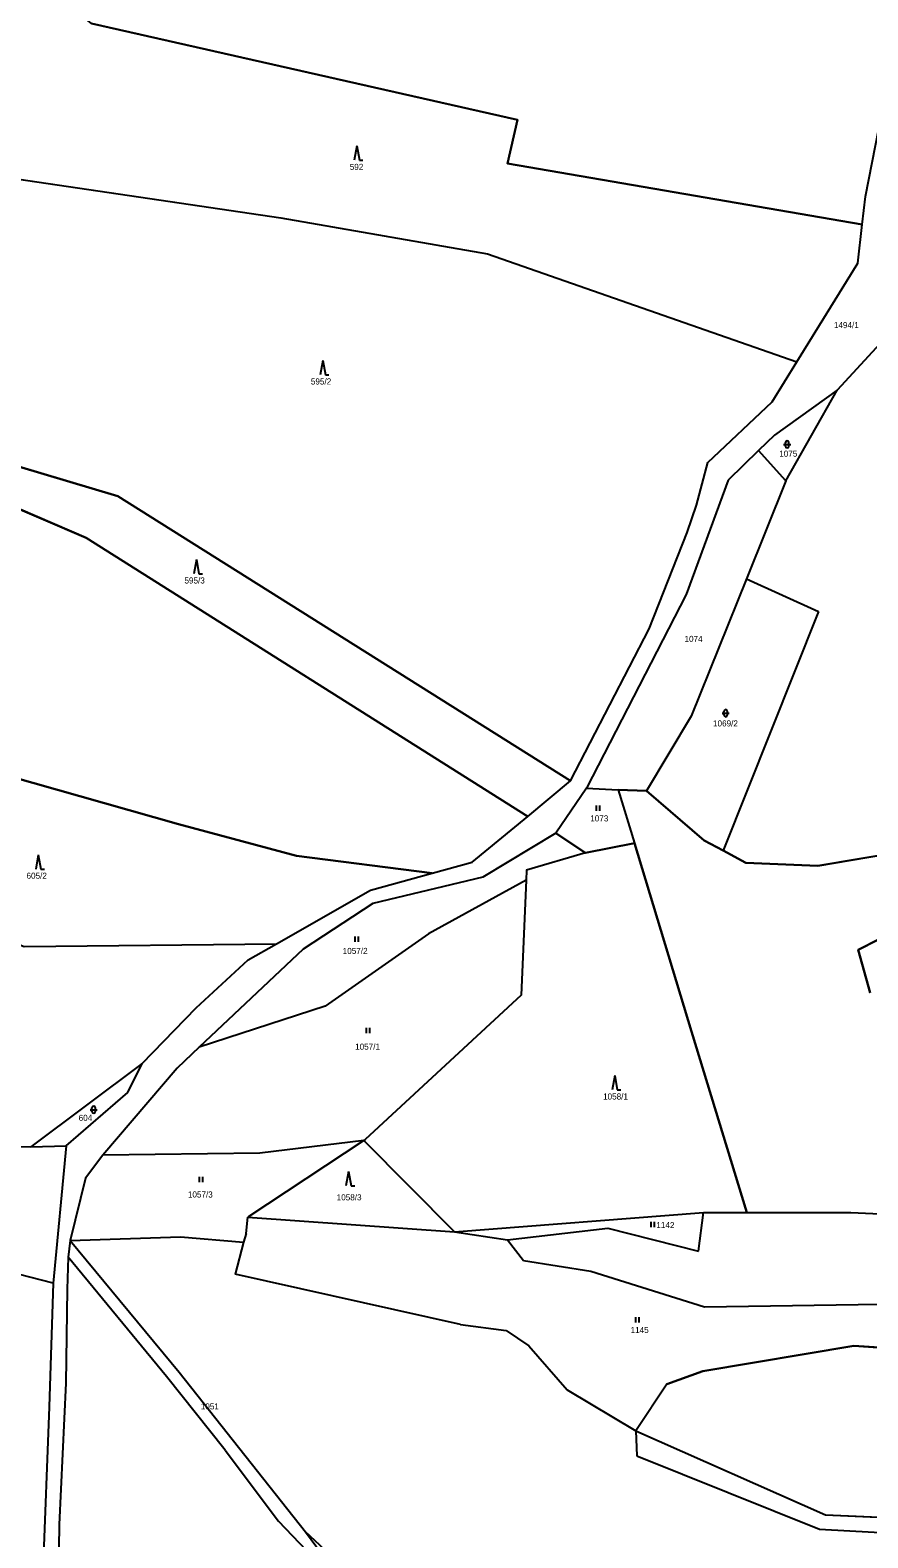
# Model space of a CAD drawing. Extents: x -760642 to -757221, y -1092371 to -1088855.
# Drawn here: x -759727.7 to -759493.5, y -1090662.6 to -1090241.2 of the extents above; entities that cross this region are included whole.
import ezdxf

# ---------------------------------------------------------------- set-up
doc = ezdxf.new("R2010")
doc.units = 0
for name, color, linetype in [('Vrstva 1', 7, 'Continuous'), ('Vrstva 18', 7, 'Continuous'), ('Vrstva 25', 7, 'Continuous'), ('Vrstva 30', 7, 'Continuous')]:
    doc.layers.add(name, color=color, linetype=linetype)

msp = doc.modelspace()

# ---------------------------------------------------------------- linework, layer by layer
at = {"layer": 'Vrstva 1'}
for p, q in [((-759494.19, -1090287.73), (-759480.56, -1090217.99)), ((-759710.52, -1090239.32), (-759591.5, -1090266.26)), ((-759591.5, -1090266.26), (-759594.27, -1090278.43)), ((-759747.96, -1090280.33), (-759657.58, -1090293.67)), ((-759594.27, -1090278.43), (-759495.1, -1090295.54)), ((-759495.1, -1090295.54), (-759494.19, -1090287.73)), ((-759657.58, -1090293.67), (-759599.82, -1090303.75)), ((-759496.36, -1090306.31), (-759495.1, -1090295.54)), ((-759599.82, -1090303.75), (-759513.38, -1090333.89)), ((-759513.38, -1090333.89), (-759496.36, -1090306.31)), ((-759487.97, -1090326.46), (-759502.12, -1090341.78)), ((-759819.96, -1090336.6), (-759703.19, -1090371.43)), ((-759520.31, -1090345.13), (-759513.38, -1090333.89)), ((-759815.36, -1090338.58), (-759712.03, -1090383.13)), ((-759538.25, -1090362.07), (-759520.31, -1090345.13)), ((-759502.12, -1090341.78), (-759519.62, -1090354.38)), ((-759516.48, -1090367.12), (-759502.12, -1090341.78)), ((-759519.62, -1090354.38), (-759524.06, -1090358.7)), ((-759541.4, -1090373.97), (-759538.25, -1090362.07)), ((-759524.06, -1090358.7), (-759532.59, -1090367)), ((-759516.48, -1090367.12), (-759524.06, -1090358.7)), ((-759532.59, -1090367), (-759544.3, -1090398.96)), ((-759516.48, -1090367.12), (-759527.48, -1090394.57)), ((-759703.19, -1090371.43), (-759576.6, -1090451.03)), ((-759544, -1090381.62), (-759541.4, -1090373.97)), ((-759712.03, -1090383.13), (-759588.61, -1090460.97)), ((-759554.63, -1090408.55), (-759544, -1090381.62)), ((-759527.48, -1090394.57), (-759542.87, -1090432.96)), ((-759527.48, -1090394.57), (-759507.34, -1090403.72)), ((-759544.3, -1090398.96), (-759572.21, -1090453.1)), ((-759507.34, -1090403.72), (-759534, -1090470.5)), ((-759576.6, -1090451.03), (-759554.63, -1090408.55)), ((-759542.87, -1090432.96), (-759555.36, -1090453.84)), ((-759747.68, -1090445.67), (-759686.26, -1090463.12)), ((-759588.61, -1090460.97), (-759576.6, -1090451.03)), ((-759572.21, -1090453.1), (-759580.73, -1090465.66)), ((-759572.21, -1090453.1), (-759563.29, -1090453.49)), ((-759563.29, -1090453.49), (-759558.75, -1090468.44)), ((-759563.29, -1090453.49), (-759555.36, -1090453.84)), ((-759555.36, -1090453.84), (-759539.24, -1090467.7)), ((-759686.26, -1090463.12), (-759653.21, -1090472.01)), ((-759604.12, -1090473.77), (-759588.61, -1090460.97)), ((-759580.73, -1090465.66), (-759601.11, -1090477.91)), ((-759580.73, -1090465.66), (-759572.47, -1090471.09)), ((-759539.24, -1090467.7), (-759534, -1090470.5)), ((-759653.21, -1090472.01), (-759615.28, -1090476.85)), ((-759572.47, -1090471.09), (-759588.92, -1090475.96)), ((-759572.47, -1090471.09), (-759558.75, -1090468.44)), ((-759558.75, -1090468.44), (-759542.79, -1090521.05)), ((-759534, -1090470.5), (-759527.63, -1090473.91)), ((-759507.54, -1090474.74), (-759473.12, -1090468.95)), ((-759615.28, -1090476.85), (-759604.12, -1090473.77)), ((-759588.92, -1090475.96), (-759589.03, -1090478.75)), ((-759527.63, -1090473.91), (-759507.54, -1090474.74)), ((-759632.54, -1090481.61), (-759615.28, -1090476.85)), ((-759601.11, -1090477.91), (-759631.86, -1090485.25)), ((-759589.03, -1090478.75), (-759616.35, -1090493.75)), ((-759589.03, -1090478.75), (-759590.43, -1090510.9)), ((-759658.85, -1090496.57), (-759632.54, -1090481.61)), ((-759631.86, -1090485.25), (-759651.35, -1090498.03)), ((-759479.71, -1090489.89), (-759496.24, -1090498.22)), ((-759729.33, -1090497.29), (-759658.85, -1090496.57)), ((-759666.73, -1090501.05), (-759658.85, -1090496.57)), ((-759616.35, -1090493.75), (-759645.26, -1090513.97)), ((-759681.3, -1090514.44), (-759666.73, -1090501.05)), ((-759651.35, -1090498.03), (-759680.45, -1090525.46)), ((-759496.24, -1090498.22), (-759492.84, -1090510.25)), ((-759645.26, -1090513.97), (-759680.45, -1090525.46)), ((-759590.43, -1090510.9), (-759634.03, -1090551.25)), ((-759696.34, -1090530.03), (-759681.3, -1090514.44)), ((-759542.79, -1090521.05), (-759527.32, -1090571.69)), ((-759680.45, -1090525.46), (-759686.62, -1090531.28)), ((-759696.34, -1090530.03), (-759727.49, -1090553.28)), ((-759700.36, -1090538.08), (-759696.34, -1090530.03)), ((-759686.62, -1090531.28), (-759707.33, -1090555.66)), ((-759717.64, -1090553.02), (-759700.36, -1090538.08)), ((-759634.42, -1090551.51), (-759666.86, -1090572.93)), ((-759634.42, -1090551.51), (-759663.47, -1090555.07)), ((-759634.03, -1090551.25), (-759634.42, -1090551.51)), ((-759634.42, -1090551.51), (-759609.05, -1090577.07)), ((-759766.79, -1090552.4), (-759727.49, -1090553.28)), ((-759727.49, -1090553.28), (-759717.64, -1090553.02)), ((-759717.64, -1090553.02), (-759721.29, -1090591.44)), ((-759707.33, -1090555.66), (-759712.23, -1090562.05)), ((-759663.47, -1090555.07), (-759707.33, -1090555.66)), ((-759712.23, -1090562.05), (-759716.48, -1090579.53)), ((-759667.35, -1090577.54), (-759666.86, -1090572.93)), ((-759666.86, -1090572.93), (-759609.05, -1090577.07)), ((-759609.05, -1090577.07), (-759539.43, -1090571.69)), ((-759540.86, -1090582.46), (-759539.43, -1090571.69)), ((-759539.43, -1090571.69), (-759527.32, -1090571.69)), ((-759527.32, -1090571.69), (-759498.25, -1090571.68)), ((-759498.25, -1090571.68), (-759471.39, -1090572.9)), ((-759609.05, -1090577.07), (-759594.23, -1090579.31)), ((-759594.23, -1090579.31), (-759566.17, -1090576.06)), ((-759566.17, -1090576.06), (-759540.86, -1090582.46)), ((-759716.48, -1090579.53), (-759717.08, -1090584.15)), ((-759716.48, -1090579.53), (-759685.7, -1090578.45)), ((-759716.48, -1090579.53), (-759686.01, -1090616.26)), ((-759685.7, -1090578.45), (-759668.09, -1090579.91)), ((-759668.09, -1090579.91), (-759670.42, -1090588.87)), ((-759667.35, -1090577.54), (-759668.09, -1090579.91)), ((-759594.23, -1090579.31), (-759589.77, -1090585.06)), ((-759721.29, -1090591.44), (-759749.82, -1090584.03)), ((-759717.08, -1090584.15), (-759717.37, -1090593.08)), ((-759689.61, -1090617.54), (-759717.08, -1090584.15)), ((-759589.77, -1090585.06), (-759570.95, -1090588.06)), ((-759607.42, -1090602.93), (-759670.42, -1090588.87)), ((-759570.95, -1090588.06), (-759539.2, -1090598.06)), ((-759721.29, -1090591.44), (-759722.4, -1090625.97)), ((-759717.37, -1090593.08), (-759717.72, -1090619.32)), ((-759539.2, -1090598.06), (-759436.35, -1090596.42)), ((-759607.42, -1090602.93), (-759594.66, -1090604.63)), ((-759594.66, -1090604.63), (-759588.33, -1090608.88)), ((-759588.33, -1090608.88), (-759577.59, -1090621.19)), ((-759539.61, -1090616.04), (-759497.45, -1090608.95)), ((-759497.45, -1090608.95), (-759453.26, -1090611.78)), ((-759717.72, -1090619.32), (-759719.56, -1090658.86)), ((-759673.2, -1090638.05), (-759689.61, -1090617.54)), ((-759686.01, -1090616.26), (-759650.72, -1090660.91)), ((-759549.73, -1090619.68), (-759539.61, -1090616.04)), ((-759577.59, -1090621.19), (-759558.4, -1090632.7)), ((-759549.73, -1090619.68), (-759558.4, -1090632.7)), ((-759722.4, -1090625.97), (-759724.7, -1090686.68)), ((-759558.4, -1090632.7), (-759558.13, -1090639.65)), ((-759558.4, -1090632.7), (-759505.35, -1090656.17)), ((-759673.2, -1090638.05), (-759658.23, -1090657.89)), ((-759558.13, -1090639.65), (-759507.02, -1090660.13)), ((-759505.35, -1090656.17), (-759482.47, -1090657.19)), ((-759719.56, -1090658.86), (-759719.78, -1090674.43)), ((-759658.23, -1090657.89), (-759642.01, -1090674.93)), ((-759650.72, -1090660.91), (-759643.35, -1090670.85)), ((-759619.33, -1090690.09), (-759650.72, -1090660.91)), ((-759507.02, -1090660.13), (-759484.91, -1090661.41))]:
    msp.add_line(p, q, dxfattribs=at)
at = {"layer": 'Vrstva 25'}
for p, q in [((-759636.392, -1090273.559), (-759637.125, -1090277.559)), ((-759636.392, -1090273.559), (-759635.659, -1090277.559)), ((-759635.659, -1090277.559), (-759634.659, -1090277.559)), ((-759645.902, -1090333.529), (-759646.635, -1090337.529)), ((-759645.902, -1090333.529), (-759645.169, -1090337.529)), ((-759645.169, -1090337.529), (-759644.169, -1090337.529)), ((-759517.08, -1090356.98), (-759515.08, -1090356.98)), ((-759516.58, -1090357.48), (-759516.58, -1090356.48)), ((-759515.58, -1090357.48), (-759515.58, -1090356.48)), ((-759681.232, -1090389.149), (-759681.965, -1090393.149)), ((-759681.232, -1090389.149), (-759680.499, -1090393.149)), ((-759680.499, -1090393.149), (-759679.499, -1090393.149)), ((-759534.28, -1090432.11), (-759532.28, -1090432.11)), ((-759533.78, -1090432.61), (-759533.78, -1090431.61)), ((-759532.78, -1090432.61), (-759532.78, -1090431.61)), ((-759569.447, -1090457.925), (-759569.447, -1090459.425)), ((-759568.425, -1090459.425), (-759568.425, -1090457.925)), ((-759725.412, -1090471.669), (-759726.145, -1090475.669)), ((-759725.412, -1090471.669), (-759724.679, -1090475.669)), ((-759724.679, -1090475.669), (-759723.679, -1090475.669)), ((-759636.937, -1090494.475), (-759636.937, -1090495.975)), ((-759635.915, -1090495.975), (-759635.915, -1090494.475)), ((-759633.717, -1090520.015), (-759633.717, -1090521.515)), ((-759632.695, -1090521.515), (-759632.695, -1090520.015)), ((-759564.282, -1090533.379), (-759565.015, -1090537.379)), ((-759564.282, -1090533.379), (-759563.549, -1090537.379)), ((-759563.549, -1090537.379), (-759562.549, -1090537.379)), ((-759710.93, -1090542.92), (-759708.93, -1090542.92)), ((-759710.43, -1090543.42), (-759710.43, -1090542.42)), ((-759709.43, -1090543.42), (-759709.43, -1090542.42)), ((-759638.692, -1090560.219), (-759639.425, -1090564.219)), ((-759638.692, -1090560.219), (-759637.959, -1090564.219)), ((-759680.417, -1090561.705), (-759680.417, -1090563.205)), ((-759679.395, -1090563.205), (-759679.395, -1090561.705)), ((-759637.959, -1090564.219), (-759636.959, -1090564.219)), ((-759554.157, -1090574.295), (-759554.157, -1090575.795)), ((-759553.135, -1090575.795), (-759553.135, -1090574.295)), ((-759558.497, -1090600.915), (-759558.497, -1090602.415)), ((-759557.475, -1090602.415), (-759557.475, -1090600.915))]:
    msp.add_line(p, q, dxfattribs=at)
for centre, start, end in [((-759516.08, -1090356.48), 0, 180), ((-759516.08, -1090357.48), 180, 0), ((-759533.28, -1090431.61), 0, 180), ((-759533.28, -1090432.61), 180, 0), ((-759709.93, -1090542.42), 0, 180), ((-759709.93, -1090543.42), 180, 0)]:
    msp.add_arc(centre, 0.5, start, end, dxfattribs=at)
at = {"layer": 'Vrstva 30'}
for points in [[(-759770.83, -1090226.08), (-759773.19, -1090248.13), (-759785.94, -1090251.03), (-759792.77, -1090256.83), (-759795.55, -1090289.48), (-759775.69, -1090282.92), (-759747.96, -1090280.33), (-759657.58, -1090293.67), (-759599.82, -1090303.75), (-759513.38, -1090333.89), (-759496.36, -1090306.31), (-759495.1, -1090295.54), (-759594.27, -1090278.43), (-759591.5, -1090266.26), (-759710.52, -1090239.32), (-759723.09, -1090229.04), (-759731.62, -1090227.14), (-759770.83, -1090226.08)], [(-759588.61, -1090460.97), (-759712.03, -1090383.13), (-759815.36, -1090338.58), (-759819.96, -1090336.6), (-759843.88, -1090356.4), (-759855.09, -1090383), (-759854.8, -1090432.12), (-759835.37, -1090437.86), (-759815.4, -1090437.75), (-759788.87, -1090437.61), (-759777.99, -1090433.62), (-759747.68, -1090445.67), (-759686.26, -1090463.12), (-759653.21, -1090472.01), (-759615.28, -1090476.85), (-759604.12, -1090473.77), (-759588.61, -1090460.97)], [(-759819.96, -1090336.6), (-759815.36, -1090338.58), (-759712.03, -1090383.13), (-759588.61, -1090460.97), (-759576.6, -1090451.03), (-759703.19, -1090371.43), (-759819.96, -1090336.6)], [(-759615.28, -1090476.85), (-759653.21, -1090472.01), (-759686.26, -1090463.12), (-759747.68, -1090445.67), (-759777.99, -1090433.62), (-759788.87, -1090437.61), (-759815.4, -1090437.75), (-759819.5, -1090442.84), (-759841.28, -1090469.87), (-759847.95, -1090478.02), (-759828.41, -1090482.29), (-759767.84, -1090495.53), (-759765.17, -1090483.32), (-759729.33, -1090497.29), (-759658.85, -1090496.57), (-759632.54, -1090481.61), (-759615.28, -1090476.85)], [(-759473.12, -1090468.95), (-759507.54, -1090474.74), (-759527.63, -1090473.91), (-759534, -1090470.5), (-759539.24, -1090467.7), (-759555.36, -1090453.84), (-759563.29, -1090453.49), (-759558.75, -1090468.44)], [(-759634.42, -1090551.51), (-759609.05, -1090577.07), (-759539.43, -1090571.69), (-759527.32, -1090571.69), (-759542.79, -1090521.05), (-759558.75, -1090468.44), (-759572.47, -1090471.09), (-759588.92, -1090475.96), (-759589.03, -1090478.75), (-759590.43, -1090510.9), (-759634.03, -1090551.25), (-759634.42, -1090551.51)], [(-759558.75, -1090468.44), (-759542.79, -1090521.05), (-759527.32, -1090571.69), (-759498.25, -1090571.68), (-759471.39, -1090572.9)], [(-759492.84, -1090510.25), (-759496.24, -1090498.22), (-759479.71, -1090489.89)], [(-759666.86, -1090572.93), (-759609.05, -1090577.07), (-759634.42, -1090551.51), (-759666.86, -1090572.93)], [(-759340.62, -1090611.09), (-759373.23, -1090607.07), (-759411.02, -1090606.81), (-759453.26, -1090611.78), (-759497.45, -1090608.95), (-759539.61, -1090616.04), (-759549.73, -1090619.68), (-759558.4, -1090632.7), (-759505.35, -1090656.17), (-759482.47, -1090657.19), (-759461.62, -1090655.26), (-759441.24, -1090656.72), (-759408.99, -1090647.54), (-759402.61, -1090646.79), (-759375.34, -1090652.08), (-759355.16, -1090648.34), (-759333.96, -1090651.74), (-759298.19, -1090648.11), (-759320.07, -1090644.14), (-759331.47, -1090620.15), (-759335.61, -1090595.23), (-759343.11, -1090591.97), (-759340.62, -1090611.09)]]:
    msp.add_lwpolyline(points, dxfattribs=at)

# ---------------------------------------------------------------- texts
at = {"layer": 'Vrstva 18'}
for s, p in [('592', (-759638.36, -1090280.27)), ('1494/1', (-759503.003, -1090324.49)), ('595/2', (-759649.217, -1090340.24)), ('1075', (-759518.29, -1090360.41)), ('595/3', (-759684.558, -1090395.86)), ('1074', (-759544.76, -1090412.19)), ('1069/2', (-759536.799, -1090435.81)), ('1073', (-759571.12, -1090462.36)), ('605/2', (-759728.709, -1090478.38)), ('1057/2', (-759640.32, -1090499.4)), ('1057/1', (-759636.85, -1090526.16)), ('1058/1', (-759567.53, -1090540.09)), ('604', (-759714.14, -1090546.05)), ('1057/3', (-759683.6, -1090567.47)), ('1058/3', (-759642, -1090568.27)), ('1142', (-759552.64, -1090576.03)), ('1145', (-759559.84, -1090605.35)), ('1051', (-759679.99, -1090626.7))]:
    msp.add_text(s, height=1.7, dxfattribs=at).set_placement(p)

doc.saveas('drawing.dxf')
